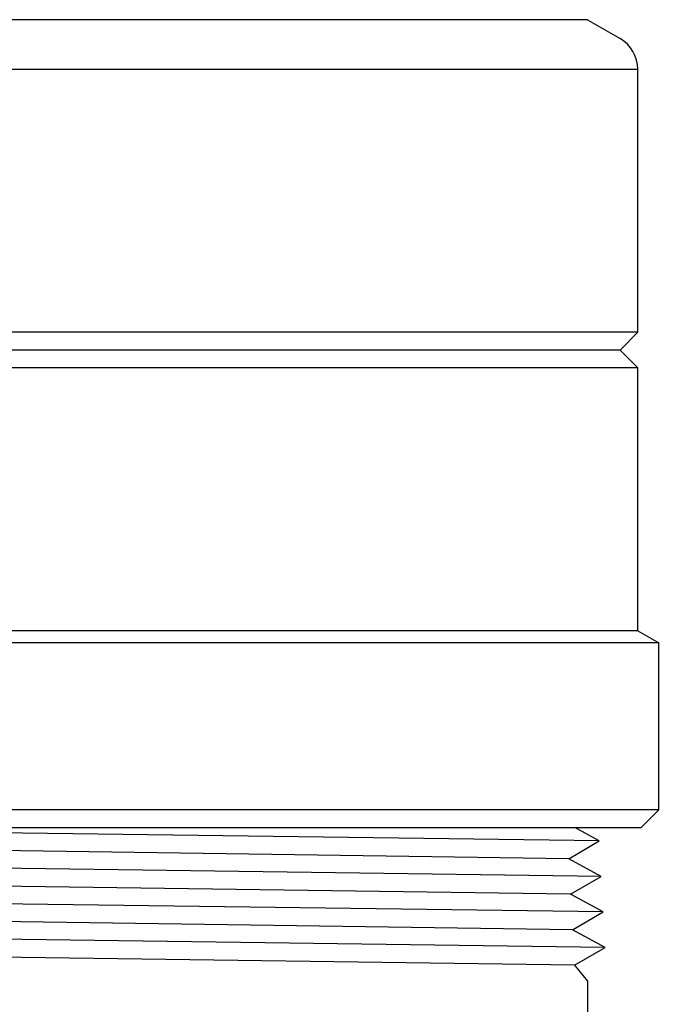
# Model space of a CAD drawing. Extents: x -169 to 6736, y -208 to 3022.
# Tile 273 of 656: x 1601.18 to 1603.46, y 974.29 to 977.75. Entities that reach past the tile are written whole.
import ezdxf

# ---------------------------------------------------------------- set-up
doc = ezdxf.new("R2010")
doc.units = 0
doc.header["$MEASUREMENT"] = 0
doc.header["$PDSIZE"] = 1
doc.layers.get('DEFPOINTS').update_dxf_attribs({"linetype": 'CONTINUOUS'})
for name, color, linetype in [('DIM', 3, 'CONTINUOUS'), ('GALV-4', 4, 'CONTINUOUS'), ('SWIVEL-ADAPTOR', 1, 'CONTINUOUS')]:
    doc.layers.add(name, color=color, linetype=linetype)
doc.styles.add('SIMPLEX', font='simplex')
doc.dimstyles.new('DIM64', dxfattribs={"dimscale": 64, "dimtxt": 0.09375, "dimasz": 0.09375, "dimexe": 0.0625, "dimexo": 0.0625, "dimgap": 0.046875, "dimtad": 1, "dimdec": 4, "dimzin": 3, "dimdsep": 46, "dimlunit": 4, "dimtxsty": 'SIMPLEX', "dimcen": 0, "dimclrd": 256, "dimclre": 256, "dimclrt": 256, "dimadec": 0, "dimazin": 0, "dimtfac": 1, "dimtdec": 4, "dimtmove": 0, "dimatfit": 3, "dimfxl": 1, "dimfrac": 2, "dimtolj": 1, "dimtzin": 0, "dimarcsym": 0})

# ---------------------------------------------------------------- blocks, each defined once
blk = doc.blocks.new('*D109')
at = {"layer": 'DEFPOINTS', "color": 0, "transparency": 16777216}
for p in [(1368.5861, 978.296), (2031.8114, 978.0147), (1368.5861, 700.5233)]:
    blk.add_point(p, dxfattribs=at)
at = {"layer": 'DIM', "lineweight": -2, "transparency": 16777216}
for p, q in [((1368.5861, 974.296), (1368.5861, 696.5233)), ((2031.8114, 974.0147), (2031.8114, 696.5233)), ((2025.8114, 700.5233), (1374.5861, 700.5233))]:
    blk.add_line(p, q, dxfattribs=at)
at = {"layer": 'DIM', "transparency": 16777216}
for points in [[(1374.5861, 701.5233), (1374.5861, 699.5233), (1368.5861, 700.5233)], [(2025.8114, 701.5233), (2025.8114, 699.5233), (2031.8114, 700.5233)]]:
    blk.add_solid(points, dxfattribs=at)
at = {"layer": 'DIM', "transparency": 16777216, "insert": (1700.1988, 708.0947), "char_height": 6, "attachment_point": 5, "style": 'SIMPLEX'}
blk.add_mtext('\\A1;55\'-3 1/4" (F.V. TANK SLAB)', dxfattribs=at)

msp = doc.modelspace()

# ---------------------------------------------------------------- linework, layer by layer
at = {"layer": 'GALV-4', "color": 7, "linetype": 'Continuous'}
for p, q in [((1603.21197, 974.8624), (1599.73746, 974.9098)), ((1603.10508, 974.79994), (1598.74114, 974.8624)), ((1603.21893, 974.73748), (1598.62746, 974.79994)), ((1603.1117, 974.67502), (1598.73452, 974.73748)), ((1603.22588, 974.61257), (1598.62051, 974.67502)), ((1603.11832, 974.55011), (1598.7279, 974.61257)), ((1603.2322, 974.48747), (1598.61355, 974.55011)), ((1603.12495, 974.42519), (1598.7279, 974.48775))]:
    msp.add_line(p, q, dxfattribs=at)
at = {"layer": 'GALV-4', "linetype": 'Continuous'}
for p, q in [((1603.21197, 974.8624), (1603.12581, 974.9098)), ((1603.10508, 974.79994), (1603.21197, 974.8624)), ((1603.21893, 974.73748), (1603.10508, 974.79994)), ((1603.1117, 974.67502), (1603.21893, 974.73748)), ((1603.22588, 974.61257), (1603.1117, 974.67502)), ((1603.11832, 974.55011), (1603.22588, 974.61257)), ((1603.23251, 974.48765), (1603.11832, 974.55011)), ((1603.12495, 974.42519), (1603.23251, 974.48765)), ((1603.12556, 974.42555), (1603.17145, 974.36946)), ((1603.17145, 974.36946), (1603.17145, 972.86965))]:
    msp.add_line(p, q, dxfattribs=at)
at = {"layer": 'SWIVEL-ADAPTOR', "color": 7}
for p, q in [((1603.17152, 977.75126), (1598.67032, 977.75126)), ((1598.49464, 977.577), (1603.3472, 977.577)), ((1603.34774, 976.65179), (1598.49517, 976.65179)), ((1603.34774, 976.52679), (1598.49517, 976.52679)), ((1603.42145, 975.55884), (1598.42145, 975.55884)), ((1603.42145, 974.9723), (1598.42145, 974.9723))]:
    msp.add_line(p, q, dxfattribs=at)
at = {"layer": 'SWIVEL-ADAPTOR', "linetype": 'Continuous'}
for p, q in [((1603.17145, 977.75061), (1603.28524, 977.68491)), ((1603.17145, 977.75061), (1603.28524, 977.68491)), ((1603.34774, 976.65179), (1603.34774, 977.577)), ((1603.34774, 976.65179), (1603.34774, 977.577)), ((1603.34774, 976.65179), (1603.28524, 976.58929)), ((1603.28524, 976.58929), (1603.34774, 976.52679)), ((1603.34774, 975.60158), (1603.34774, 976.52679)), ((1603.34774, 975.60158), (1603.34774, 976.52679)), ((1603.34774, 975.60158), (1603.42145, 975.55884)), ((1603.34774, 975.60158), (1603.42145, 975.55884)), ((1603.42145, 974.9723), (1603.42145, 975.55884)), ((1603.42145, 974.9723), (1603.42145, 975.55884)), ((1603.42145, 974.9723), (1603.35895, 974.9098)), ((1603.42145, 974.9723), (1603.35895, 974.9098)), ((1598.48395, 974.9098), (1603.35895, 974.9098)), ((1603.16504, 974.9098), (1603.35895, 974.9098))]:
    msp.add_line(p, q, dxfattribs=at)
at = {"layer": 'SWIVEL-ADAPTOR'}
for p, q in [((1603.28524, 976.58929), (1598.55767, 976.58929)), ((1603.34774, 975.60158), (1598.49517, 975.60158))]:
    msp.add_line(p, q, dxfattribs=at)
at = {"layer": 'SWIVEL-ADAPTOR', "linetype": 'Continuous'}
msp.add_arc((1603.22274, 977.577), 0.12447, 0, 59.92024, dxfattribs=at)
msp.add_arc((1603.22274, 977.577), 0.12447, 0, 59.92024, dxfattribs=at)

# ---------------------------------------------------------------- dimensions: what is measured, and where the dimension line sits
at = {"layer": 'DIM'}
dim = msp.add_linear_dim(base=(1368.58612, 700.52328), p1=(2031.81144, 978.01471), p2=(1368.58612, 978.29596), angle=180, text='<> (F.V. TANK SLAB)', dimstyle='DIM64', dxfattribs=at)
dim.commit()
dim.dimension.update_dxf_attribs({"geometry": '*D109', "text_midpoint": (1700.19878, 708.09471)})

doc.saveas('drawing.dxf')
